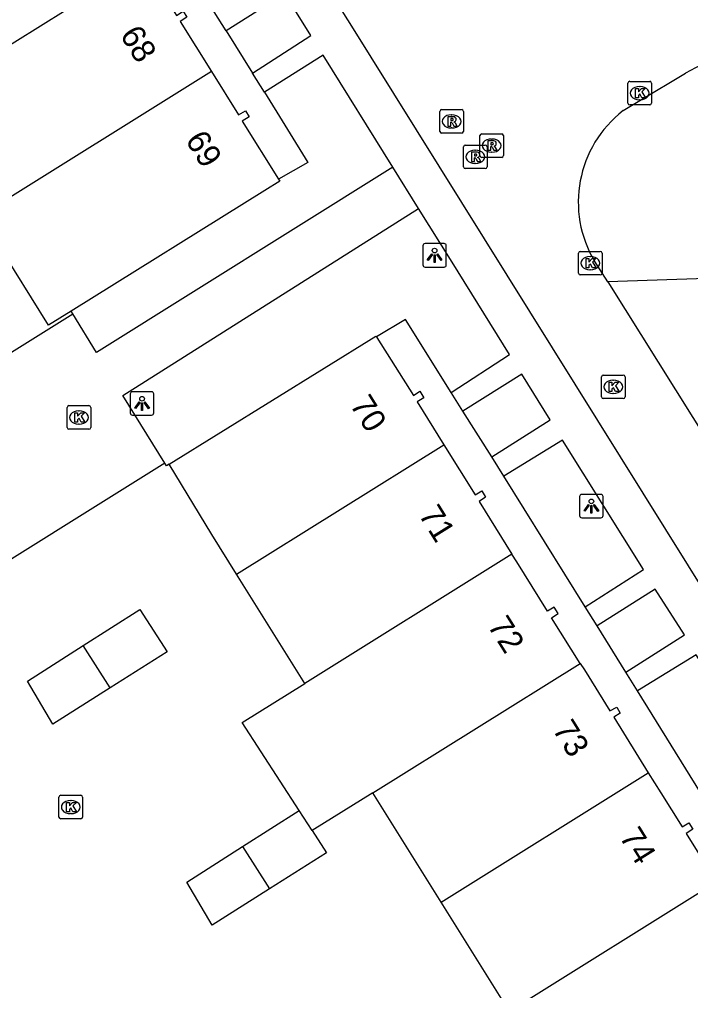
# Model space of a CAD drawing. Extents: x 159280 to 160375, y 384531 to 385872.
# Drawn here: x 159773.91 to 159802.43, y 385483.41 to 385524.66 of the extents above; entities that cross this region are included whole.
import ezdxf

# ---------------------------------------------------------------- set-up
doc = ezdxf.new("R2010")
doc.units = 0
for name, color, linetype in [('IMGEO_Groenvoorziening', 7, 'Continuous'), ('IMGEO_Kolk', 7, 'Continuous'), ('IMGEO_Lichtpunt', 7, 'Continuous'), ('IMGEO_Pand', 7, 'Continuous'), ('IMGEO_Pand_nummerreeks', 7, 'Continuous'), ('IMGEO_Parkeervlak_open', 7, 'Continuous'), ('IMGEO_Rijbaan_lokaal_open', 7, 'Continuous'), ('IMGEO_Rioolput', 7, 'Continuous'), ('IMGEO_Voetpad_open', 7, 'Continuous')]:
    doc.layers.add(name, color=color, linetype=linetype)

msp = doc.modelspace()

# ---------------------------------------------------------------- linework, layer by layer
at = {"layer": 'IMGEO_Groenvoorziening'}
for points in [[(159782.696, 385524.169), (159783.822, 385522.372)], [(159784.321, 385521.574), (159786.162, 385518.583), (159784.923, 385517.867)], [(159776.179, 385512.153), (159776.111, 385512.264)], [(159792.259, 385508.814), (159790.313, 385511.908), (159789.078, 385511.173)], [(159793.979, 385506.072), (159792.754, 385508.015)], [(159780.269, 385505.763), (159780.159, 385505.695), (159780.089, 385505.807)], [(159797.95, 385499.704), (159794.489, 385505.25)], [(159799.67, 385496.93), (159798.456, 385498.899)], [(159803.658, 385490.516), (159800.168, 385496.135)]]:
    msp.add_lwpolyline(points, dxfattribs=at)
at = {"layer": 'IMGEO_Kolk'}
for p, q in [((159799.766, 385521.102), (159799.766, 385521.954)), ((159799.841, 385522.028), (159800.693, 385522.028)), ((159800.254, 385521.808), (159800.279, 385521.808)), ((159800.767, 385521.954), (159800.767, 385521.102)), ((159800.693, 385521.028), (159799.841, 385521.028)), ((159800.277, 385521.248), (159800.252, 385521.248)), ((159797.666, 385513.878), (159797.666, 385514.73)), ((159797.741, 385514.804), (159798.593, 385514.804)), ((159798.667, 385514.73), (159798.667, 385513.878)), ((159798.154, 385514.584), (159798.179, 385514.584)), ((159798.177, 385514.024), (159798.152, 385514.024)), ((159798.593, 385513.804), (159797.741, 385513.804)), ((159798.643, 385508.624), (159798.643, 385509.476)), ((159798.718, 385509.55), (159799.57, 385509.55)), ((159799.131, 385509.33), (159799.156, 385509.33)), ((159799.644, 385509.476), (159799.644, 385508.624)), ((159799.57, 385508.55), (159798.718, 385508.55)), ((159799.154, 385508.77), (159799.129, 385508.77)), ((159775.942, 385507.326), (159775.942, 385508.178)), ((159776.017, 385508.252), (159776.869, 385508.252)), ((159776.943, 385508.178), (159776.943, 385507.326)), ((159776.43, 385508.032), (159776.455, 385508.032)), ((159776.869, 385507.252), (159776.017, 385507.252)), ((159776.453, 385507.472), (159776.428, 385507.472)), ((159775.594, 385490.774), (159775.594, 385491.626)), ((159775.669, 385491.7), (159776.521, 385491.7)), ((159776.595, 385491.626), (159776.595, 385490.774)), ((159776.082, 385491.48), (159776.107, 385491.48)), ((159776.105, 385490.92), (159776.08, 385490.92)), ((159776.521, 385490.7), (159775.669, 385490.7))]:
    msp.add_line(p, q, dxfattribs=at)
for points in [[(159799.766, 385521.102), (159799.766, 385521.954)], [(159799.841, 385522.028), (159800.693, 385522.028)], [(159800.087, 385521.728), (159800.21, 385521.728), (159800.21, 385521.577), (159800.34, 385521.728), (159800.504, 385521.728), (159800.358, 385521.577), (159800.511, 385521.328), (159800.359, 385521.328), (159800.274, 385521.492), (159800.21, 385521.425), (159800.21, 385521.328), (159800.087, 385521.328), (159800.087, 385521.728)], [(159800.767, 385521.954), (159800.767, 385521.102)], [(159800.693, 385521.028), (159799.841, 385521.028)], [(159797.666, 385513.878), (159797.666, 385514.73)], [(159797.741, 385514.804), (159798.593, 385514.804)], [(159798.667, 385514.73), (159798.667, 385513.878)], [(159797.987, 385514.504), (159798.11, 385514.504), (159798.11, 385514.353), (159798.24, 385514.504), (159798.404, 385514.504), (159798.258, 385514.353), (159798.411, 385514.104), (159798.259, 385514.104), (159798.174, 385514.268), (159798.11, 385514.201), (159798.11, 385514.104), (159797.987, 385514.104), (159797.987, 385514.504)], [(159798.593, 385513.804), (159797.741, 385513.804)], [(159798.643, 385508.624), (159798.643, 385509.476)], [(159798.718, 385509.55), (159799.57, 385509.55)], [(159799.644, 385509.476), (159799.644, 385508.624)], [(159798.964, 385509.25), (159799.087, 385509.25), (159799.087, 385509.099), (159799.217, 385509.25), (159799.381, 385509.25), (159799.235, 385509.099), (159799.388, 385508.85), (159799.236, 385508.85), (159799.151, 385509.014), (159799.087, 385508.947), (159799.087, 385508.85), (159798.964, 385508.85), (159798.964, 385509.25)], [(159799.57, 385508.55), (159798.718, 385508.55)], [(159775.942, 385507.326), (159775.942, 385508.178)], [(159776.017, 385508.252), (159776.869, 385508.252)], [(159776.943, 385508.178), (159776.943, 385507.326)], [(159776.263, 385507.952), (159776.386, 385507.952), (159776.386, 385507.801), (159776.516, 385507.952), (159776.68, 385507.952), (159776.534, 385507.801), (159776.687, 385507.552), (159776.535, 385507.552), (159776.45, 385507.716), (159776.386, 385507.649), (159776.386, 385507.552), (159776.263, 385507.552), (159776.263, 385507.952)], [(159776.869, 385507.252), (159776.017, 385507.252)], [(159775.594, 385490.774), (159775.594, 385491.626)], [(159775.669, 385491.7), (159776.521, 385491.7)], [(159776.595, 385491.626), (159776.595, 385490.774)], [(159775.915, 385491.4), (159776.038, 385491.4), (159776.038, 385491.249), (159776.168, 385491.4), (159776.332, 385491.4), (159776.186, 385491.249), (159776.339, 385491), (159776.187, 385491), (159776.102, 385491.164), (159776.038, 385491.097), (159776.038, 385491), (159775.915, 385491), (159775.915, 385491.4)], [(159776.521, 385490.7), (159775.669, 385490.7)]]:
    msp.add_lwpolyline(points, dxfattribs=at)
for centre, start, end in [((159799.843, 385521.952), 91.552, 178.448), ((159799.843, 385521.952), 91.552, 178.448), ((159800.691, 385521.952), 1.552, 88.448), ((159800.691, 385521.952), 1.552, 88.448), ((159799.843, 385521.104), 181.552, 268.448), ((159799.843, 385521.104), 181.552, 268.448), ((159800.691, 385521.104), 271.552, 358.448), ((159800.691, 385521.104), 271.552, 358.448), ((159797.743, 385514.728), 91.552, 178.448), ((159797.743, 385514.728), 91.552, 178.448), ((159798.591, 385514.728), 1.552, 88.448), ((159798.591, 385514.728), 1.552, 88.448), ((159797.743, 385513.88), 181.552, 268.448), ((159797.743, 385513.88), 181.552, 268.448), ((159798.591, 385513.88), 271.552, 358.448), ((159798.591, 385513.88), 271.552, 358.448), ((159798.72, 385509.474), 91.552, 178.448), ((159798.72, 385509.474), 91.552, 178.448), ((159799.568, 385509.474), 1.552, 88.448), ((159799.568, 385509.474), 1.552, 88.448), ((159798.72, 385508.626), 181.552, 268.448), ((159798.72, 385508.626), 181.552, 268.448), ((159799.568, 385508.626), 271.552, 358.448), ((159799.568, 385508.626), 271.552, 358.448), ((159776.019, 385508.176), 91.552, 178.448), ((159776.019, 385508.176), 91.552, 178.448), ((159776.867, 385508.176), 1.552, 88.448), ((159776.867, 385508.176), 1.552, 88.448), ((159776.019, 385507.328), 181.552, 268.448), ((159776.019, 385507.328), 181.552, 268.448), ((159776.867, 385507.328), 271.552, 358.448), ((159776.867, 385507.328), 271.552, 358.448), ((159775.671, 385491.624), 91.552, 178.448), ((159775.671, 385491.624), 91.552, 178.448), ((159776.519, 385491.624), 1.552, 88.448), ((159776.519, 385491.624), 1.552, 88.448), ((159775.671, 385490.776), 181.552, 268.448), ((159775.671, 385490.776), 181.552, 268.448), ((159776.519, 385490.776), 271.552, 358.448), ((159776.519, 385490.776), 271.552, 358.448)]:
    msp.add_arc(centre, 0.0765, start, end, dxfattribs=at)
for centre, major_axis, ratio, start_param, end_param in [((159800.253, 385521.528), (-0.387, 0.002), 0.722429, 4.712389, 7.853982), ((159800.278, 385521.528), (-0.39, 0.002), 0.717154, 1.570796, 4.712389), ((159798.153, 385514.304), (-0.387, 0.002), 0.722429, 4.712389, 7.853982), ((159798.178, 385514.304), (-0.39, 0.002), 0.717154, 1.570796, 4.712389), ((159799.13, 385509.05), (-0.387, 0.002), 0.722429, 4.712389, 7.853982), ((159799.155, 385509.05), (-0.39, 0.002), 0.717154, 1.570796, 4.712389), ((159776.429, 385507.752), (-0.387, 0.002), 0.722429, 4.712389, 7.853982), ((159776.454, 385507.752), (-0.39, 0.002), 0.717154, 1.570796, 4.712389), ((159776.081, 385491.2), (-0.387, 0.002), 0.722429, 4.712389, 7.853982), ((159776.106, 385491.2), (-0.39, 0.002), 0.717154, 1.570796, 4.712389)]:
    msp.add_ellipse(centre, major_axis=major_axis, ratio=ratio, start_param=start_param, end_param=end_param, dxfattribs=at)
at = {"layer": 'IMGEO_Lichtpunt'}
for p, q in [((159791.956, 385515.137), (159791.148, 385515.137)), ((159791.956, 385515.137), (159791.148, 385515.137)), ((159791.054, 385515.042), (159791.054, 385514.235)), ((159791.054, 385515.042), (159791.054, 385514.235)), ((159792.05, 385514.235), (159792.05, 385515.042)), ((159792.05, 385514.235), (159792.05, 385515.042)), ((159791.148, 385514.141), (159791.956, 385514.141)), ((159791.148, 385514.141), (159791.956, 385514.141)), ((159778.624, 385508.75), (159778.624, 385507.943)), ((159778.624, 385508.75), (159778.624, 385507.943)), ((159779.526, 385508.845), (159778.718, 385508.845)), ((159779.526, 385508.845), (159778.718, 385508.845)), ((159779.62, 385507.943), (159779.62, 385508.75)), ((159779.62, 385507.943), (159779.62, 385508.75)), ((159778.718, 385507.849), (159779.526, 385507.849)), ((159778.718, 385507.849), (159779.526, 385507.849)), ((159797.713, 385504.389), (159797.713, 385503.582)), ((159797.713, 385504.389), (159797.713, 385503.582)), ((159798.615, 385504.484), (159797.807, 385504.484)), ((159798.615, 385504.484), (159797.807, 385504.484)), ((159798.709, 385503.582), (159798.709, 385504.389)), ((159798.709, 385503.582), (159798.709, 385504.389)), ((159797.807, 385503.488), (159798.615, 385503.488)), ((159797.807, 385503.488), (159798.615, 385503.488))]:
    msp.add_line(p, q, dxfattribs=at)
for points in [[(159791.428, 385514.706), (159791.467, 385514.678), (159791.279, 385514.416), (159791.241, 385514.443), (159791.428, 385514.706)], [(159791.64, 385514.678), (159791.678, 385514.705), (159791.865, 385514.443), (159791.826, 385514.415), (159791.64, 385514.678)], [(159791.53, 385514.658), (159791.577, 385514.658), (159791.577, 385514.336), (159791.53, 385514.336), (159791.53, 385514.658)], [(159778.998, 385508.414), (159779.037, 385508.386), (159778.849, 385508.124), (159778.811, 385508.151), (159778.998, 385508.414)], [(159779.1, 385508.366), (159779.147, 385508.366), (159779.147, 385508.044), (159779.1, 385508.044), (159779.1, 385508.366)], [(159779.21, 385508.386), (159779.248, 385508.413), (159779.435, 385508.151), (159779.396, 385508.123), (159779.21, 385508.386)], [(159798.087, 385504.053), (159798.126, 385504.025), (159797.938, 385503.763), (159797.9, 385503.79), (159798.087, 385504.053)], [(159798.189, 385504.005), (159798.236, 385504.005), (159798.236, 385503.683), (159798.189, 385503.683), (159798.189, 385504.005)], [(159798.299, 385504.025), (159798.337, 385504.052), (159798.524, 385503.79), (159798.485, 385503.762), (159798.299, 385504.025)]]:
    msp.add_lwpolyline(points, dxfattribs=at)
for centre in [(159791.553, 385514.84), (159779.123, 385508.548), (159798.212, 385504.187)]:
    msp.add_circle(centre, 0.0994, dxfattribs=at)
for centre, start, end in [((159791.148, 385515.042), 90, 180), ((159791.148, 385515.042), 90, 180), ((159791.956, 385515.042), 0, 90), ((159791.956, 385515.042), 0, 90), ((159791.148, 385514.235), 180, 270), ((159791.148, 385514.235), 180, 270), ((159791.956, 385514.235), 270, 0), ((159791.956, 385514.235), 270, 360), ((159778.718, 385508.75), 90, 180), ((159778.718, 385508.75), 90, 180), ((159779.526, 385508.75), 0, 90), ((159779.526, 385508.75), 0, 90), ((159778.718, 385507.943), 180, 270), ((159778.718, 385507.943), 180, 270), ((159779.526, 385507.943), 270, 0), ((159779.526, 385507.943), 270, 360), ((159797.807, 385504.389), 90, 180), ((159797.807, 385504.389), 90, 180), ((159798.615, 385504.389), 0, 90), ((159798.615, 385504.389), 0, 90), ((159797.807, 385503.582), 180, 270), ((159797.807, 385503.582), 180, 270), ((159798.615, 385503.582), 270, 0), ((159798.615, 385503.582), 270, 360)]:
    msp.add_arc(centre, 0.0946, start, end, dxfattribs=at)
at = {"layer": 'IMGEO_Pand'}
for points in [[(159779.169, 385527.11), (159769.337, 385520.973)], [(159779.169, 385527.11), (159780.588, 385524.828), (159780.875, 385525.005), (159781.032, 385524.75), (159780.745, 385524.573), (159782.068, 385522.451)], [(159782.068, 385522.451), (159772.242, 385516.319)], [(159782.068, 385522.451), (159783.224, 385520.599), (159783.513, 385520.773), (159783.668, 385520.516), (159783.379, 385520.342), (159784.923, 385517.867)], [(159784.923, 385517.867), (159784.973, 385517.788), (159784.345, 385517.385), (159776.111, 385512.264)], [(159776.111, 385512.264), (159775.147, 385511.664), (159772.242, 385516.319)], [(159780.269, 385505.763), (159789.054, 385511.209), (159789.078, 385511.173)], [(159789.078, 385511.173), (159789.091, 385511.152), (159790.651, 385508.686), (159790.927, 385508.862), (159791.098, 385508.586), (159790.809, 385508.407), (159791.943, 385506.593)], [(159783.137, 385501.1), (159791.943, 385506.593)], [(159791.943, 385506.593), (159793.274, 385504.464), (159793.559, 385504.638), (159793.721, 385504.36), (159793.445, 385504.183), (159794.839, 385501.947)], [(159783.137, 385501.1), (159782.089, 385502.78), (159780.269, 385505.763)], [(159794.839, 385501.947), (159786.035, 385496.455)], [(159797.741, 385497.304), (159796.522, 385499.242), (159796.804, 385499.42), (159796.636, 385499.696), (159796.354, 385499.523), (159795.048, 385501.611), (159794.839, 385501.947)], [(159786.035, 385496.455), (159783.137, 385501.1)], [(159776.627, 385498.058), (159779.035, 385499.588), (159780.197, 385497.799), (159777.768, 385496.259)], [(159777.768, 385496.259), (159775.338, 385494.718), (159774.253, 385496.55), (159776.627, 385498.058)], [(159777.768, 385496.259), (159776.627, 385498.058)], [(159788.933, 385491.809), (159797.741, 385497.304)], [(159797.741, 385497.304), (159797.916, 385497.026), (159798.996, 385495.294), (159799.289, 385495.442), (159799.441, 385495.191), (159799.16, 385495.019), (159800.631, 385492.654)], [(159785.801, 385491.05), (159783.37, 385494.793), (159786.035, 385496.455)], [(159791.831, 385487.164), (159800.631, 385492.654)], [(159800.631, 385492.654), (159801.161, 385491.802), (159802.071, 385490.356), (159802.35, 385490.533), (159802.518, 385490.259), (159802.234, 385490.083), (159803.528, 385488.009)], [(159788.933, 385491.809), (159786.353, 385490.2)], [(159791.831, 385487.164), (159788.933, 385491.809)], [(159783.393, 385489.52), (159785.801, 385491.05)], [(159786.353, 385490.2), (159785.801, 385491.05)], [(159786.353, 385490.2), (159786.963, 385489.261), (159784.534, 385487.721)], [(159784.534, 385487.721), (159782.104, 385486.18), (159781.019, 385488.012), (159783.393, 385489.52)], [(159783.393, 385489.52), (159784.534, 385487.721)], [(159803.528, 385488.009), (159794.729, 385482.519)], [(159794.729, 385482.519), (159791.831, 385487.164)]]:
    msp.add_lwpolyline(points, dxfattribs=at)
at = {"layer": 'IMGEO_Parkeervlak_open'}
msp.add_lwpolyline([(159803.919, 385505.518), (159807.913, 385505.628), (159807.78, 385508.904), (159806.296, 385508.862), (159806.21, 385511.393), (159804.83, 385511.363), (159804.777, 385513.716), (159798.912, 385513.51)], dxfattribs=at)
at = {"layer": 'IMGEO_Rijbaan_lokaal_open'}
for points in [[(159760.965, 385567.655), (159764.01, 385562.812), (159787.822, 385524.685), (159787.874, 385524.601), (159818.691, 385475.205)], [(159799.564, 385520.784), (159800.276, 385521.221), (159802.205, 385522.37)], [(159798.912, 385513.51), (159798.357, 385514.37)], [(159798.912, 385513.51), (159803.919, 385505.518)]]:
    msp.add_lwpolyline(points, dxfattribs=at)
for centre, radius, start, end in [((159804.708, 385518.172), 4.888, 33.5099, 120.7988), ((159802.571, 385516.897), 4.914, 127.7329, 210.9523)]:
    msp.add_arc(centre, radius, start, end, dxfattribs=at)
at = {"layer": 'IMGEO_Rioolput'}
for p, q in [((159791.775, 385519.901), (159791.775, 385520.753)), ((159791.85, 385520.827), (159792.702, 385520.827)), ((159792.263, 385520.607), (159792.288, 385520.607)), ((159792.776, 385520.753), (159792.776, 385519.901)), ((159792.286, 385520.047), (159792.261, 385520.047)), ((159792.702, 385519.827), (159791.85, 385519.827)), ((159793.478, 385518.872), (159793.478, 385519.724)), ((159793.553, 385519.798), (159794.405, 385519.798)), ((159794.479, 385519.724), (159794.479, 385518.872)), ((159792.78, 385518.395), (159792.78, 385519.247)), ((159792.855, 385519.321), (159793.707, 385519.321)), ((159793.781, 385519.247), (159793.781, 385518.395)), ((159793.966, 385519.578), (159793.991, 385519.578)), ((159793.268, 385519.101), (159793.293, 385519.101)), ((159794.405, 385518.798), (159793.553, 385518.798)), ((159793.989, 385519.018), (159793.964, 385519.018)), ((159793.291, 385518.541), (159793.266, 385518.541)), ((159793.707, 385518.321), (159792.855, 385518.321))]:
    msp.add_line(p, q, dxfattribs=at)
for points in [[(159791.775, 385519.901), (159791.775, 385520.753)], [(159791.85, 385520.827), (159792.702, 385520.827)], [(159792.364, 385520.525), (159792.112, 385520.527), (159792.112, 385520.127)], [(159792.29, 385520.446), (159792.236, 385520.446), (159792.236, 385520.365)], [(159792.776, 385520.753), (159792.776, 385519.901)], [(159792.112, 385520.127), (159792.236, 385520.127), (159792.236, 385520.289), (159792.247, 385520.289)], [(159792.236, 385520.365), (159792.288, 385520.365)], [(159792.294, 385520.26), (159792.365, 385520.127), (159792.505, 385520.127), (159792.44, 385520.253)], [(159792.702, 385519.827), (159791.85, 385519.827)], [(159793.478, 385518.872), (159793.478, 385519.724)], [(159793.553, 385519.798), (159794.405, 385519.798)], [(159794.479, 385519.724), (159794.479, 385518.872)], [(159792.78, 385518.395), (159792.78, 385519.247)], [(159792.855, 385519.321), (159793.707, 385519.321)], [(159793.781, 385519.247), (159793.781, 385518.395)], [(159794.067, 385519.496), (159793.815, 385519.498), (159793.815, 385519.098)], [(159793.815, 385519.098), (159793.939, 385519.098), (159793.939, 385519.26), (159793.95, 385519.26)], [(159793.993, 385519.417), (159793.939, 385519.417), (159793.939, 385519.336)], [(159793.939, 385519.336), (159793.991, 385519.336)], [(159793.997, 385519.231), (159794.068, 385519.098), (159794.208, 385519.098), (159794.143, 385519.224)], [(159793.369, 385519.019), (159793.117, 385519.021), (159793.117, 385518.621)], [(159793.295, 385518.94), (159793.241, 385518.94), (159793.241, 385518.859)], [(159793.241, 385518.859), (159793.293, 385518.859)], [(159794.405, 385518.798), (159793.553, 385518.798)], [(159793.117, 385518.621), (159793.241, 385518.621), (159793.241, 385518.783), (159793.252, 385518.783)], [(159793.299, 385518.754), (159793.37, 385518.621), (159793.51, 385518.621), (159793.445, 385518.747)], [(159793.707, 385518.321), (159792.855, 385518.321)]]:
    msp.add_lwpolyline(points, dxfattribs=at)
for centre, radius, start, end in [((159791.852, 385520.751), 0.0765, 91.552, 178.448), ((159791.852, 385520.751), 0.0765, 91.552, 178.448), ((159792.296, 385520.35), 0.0964, 77.0061, 93.1865), ((159792.31, 385520.407), 0.0378, 276.6634, 79.6772), ((159792.363, 385520.415), 0.109, 350.3612, 89.416), ((159792.7, 385520.751), 0.0765, 1.552, 88.448), ((159792.7, 385520.751), 0.0765, 1.552, 88.448), ((159792.246, 385520.236), 0.0533, 26.0293, 88.6989), ((159792.272, 385520.554), 0.19, 274.7715, 282.9687), ((159792.361, 385520.415), 0.112, 277.5842, 350.9817), ((159792.345, 385520.2), 0.108, 29.5134, 73.7905), ((159791.852, 385519.903), 0.0765, 181.552, 268.448), ((159791.852, 385519.903), 0.0765, 181.552, 268.448), ((159792.7, 385519.903), 0.0765, 271.552, 358.448), ((159792.7, 385519.903), 0.0765, 271.552, 358.448), ((159793.555, 385519.722), 0.0765, 91.552, 178.448), ((159793.555, 385519.722), 0.0765, 91.552, 178.448), ((159794.403, 385519.722), 0.0765, 1.552, 88.448), ((159794.403, 385519.722), 0.0765, 1.552, 88.448), ((159792.857, 385519.245), 0.0765, 91.552, 178.448), ((159792.857, 385519.245), 0.0765, 91.552, 178.448), ((159793.705, 385519.245), 0.0765, 1.552, 88.448), ((159793.705, 385519.245), 0.0765, 1.552, 88.448), ((159793.949, 385519.207), 0.0533, 26.0293, 88.6989), ((159793.975, 385519.525), 0.19, 274.7715, 282.9687), ((159793.999, 385519.321), 0.0964, 77.0061, 93.1865), ((159794.013, 385519.378), 0.0378, 276.6634, 79.6772), ((159794.066, 385519.386), 0.109, 350.3612, 89.416), ((159794.064, 385519.386), 0.112, 277.5842, 350.9817), ((159794.048, 385519.171), 0.108, 29.5134, 73.7905), ((159793.277, 385519.048), 0.19, 274.7715, 282.9687), ((159793.301, 385518.844), 0.0964, 77.0061, 93.1865), ((159793.315, 385518.901), 0.0378, 276.6634, 79.6772), ((159793.368, 385518.909), 0.109, 350.3612, 89.416), ((159793.366, 385518.909), 0.112, 277.5842, 350.9817), ((159793.35, 385518.694), 0.108, 29.5134, 73.7905), ((159793.555, 385518.874), 0.0765, 181.552, 268.448), ((159793.555, 385518.874), 0.0765, 181.552, 268.448), ((159794.403, 385518.874), 0.0765, 271.552, 358.448), ((159794.403, 385518.874), 0.0765, 271.552, 358.448), ((159792.857, 385518.397), 0.0765, 181.552, 268.448), ((159792.857, 385518.397), 0.0765, 181.552, 268.448), ((159793.251, 385518.73), 0.0533, 26.0293, 88.6989), ((159793.705, 385518.397), 0.0765, 271.552, 358.448), ((159793.705, 385518.397), 0.0765, 271.552, 358.448)]:
    msp.add_arc(centre, radius, start, end, dxfattribs=at)
for centre, major_axis, ratio, start_param, end_param in [((159792.262, 385520.327), (-0.387, 0.002), 0.722429, 4.712389, 7.853982), ((159792.287, 385520.327), (-0.39, 0.002), 0.717154, 1.570796, 4.712389), ((159793.965, 385519.298), (-0.387, 0.002), 0.722429, 4.712389, 7.853982), ((159793.99, 385519.298), (-0.39, 0.002), 0.717154, 1.570796, 4.712389), ((159793.267, 385518.821), (-0.387, 0.002), 0.722429, 4.712389, 7.853982), ((159793.292, 385518.821), (-0.39, 0.002), 0.717154, 1.570796, 4.712389)]:
    msp.add_ellipse(centre, major_axis=major_axis, ratio=ratio, start_param=start_param, end_param=end_param, dxfattribs=at)
at = {"layer": 'IMGEO_Voetpad_open'}
for points in [[(159783.822, 385522.372), (159786.287, 385523.977), (159785.185, 385525.766), (159782.696, 385524.169)], [(159782.696, 385524.169), (159782.181, 385524.986)], [(159789.778, 385518.376), (159786.811, 385523.142), (159784.321, 385521.574)], [(159784.321, 385521.574), (159783.822, 385522.372)], [(159789.778, 385518.376), (159777.186, 385510.509), (159776.179, 385512.153)], [(159790.87, 385516.629), (159789.778, 385518.376)], [(159780.089, 385505.807), (159778.31, 385508.681), (159790.87, 385516.629)], [(159792.259, 385508.814), (159794.728, 385510.418), (159792.304, 385514.349), (159790.87, 385516.629)], [(159757.139, 385500.263), (159776.179, 385512.153)], [(159793.979, 385506.072), (159796.461, 385507.651), (159795.254, 385509.587), (159792.754, 385508.015)], [(159792.754, 385508.015), (159792.259, 385508.814)], [(159797.95, 385499.704), (159800.424, 385501.286), (159796.987, 385506.789), (159794.489, 385505.25)], [(159794.489, 385505.25), (159793.979, 385506.072)], [(159780.089, 385505.807), (159761.076, 385493.927)], [(159799.67, 385496.93), (159802.163, 385498.512), (159800.926, 385500.462), (159798.456, 385498.899)], [(159798.456, 385498.899), (159797.95, 385499.704)], [(159803.658, 385490.516), (159806.165, 385492.076), (159802.661, 385497.666), (159800.168, 385496.135)], [(159800.168, 385496.135), (159799.67, 385496.93)]]:
    msp.add_lwpolyline(points, dxfattribs=at)

# ---------------------------------------------------------------- texts
at = {"layer": 'IMGEO_Pand_nummerreeks'}
for s, rotation, p in [('68', 301.8734, (159778.16, 385523.998)), ('69', 301.9594, (159780.937, 385519.533)), ('70', 302.0109, (159787.93, 385508.296)), ('71', 301.9307, (159790.847, 385503.626)), ('72', 302.1714, (159793.779, 385498.907)), ('73', 301.8792, (159796.538, 385494.501)), ('74', 301.9651, (159799.378, 385489.938))]:
    msp.add_text(s, height=1, rotation=rotation, dxfattribs=at).set_placement(p)

doc.saveas('drawing.dxf')
